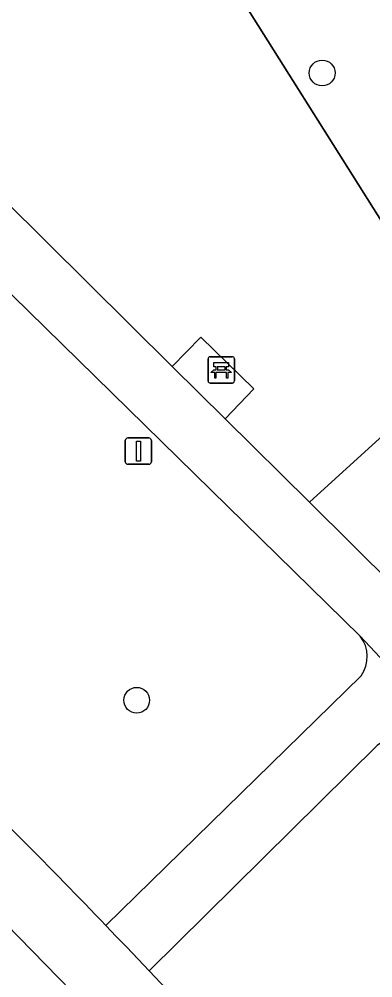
# Model space of a CAD drawing. Extents: x 159039 to 160102, y 381214 to 382524.
# Drawn here: x 159734.44 to 159747.86, y 382039.33 to 382075.74 of the extents above; entities that cross this region are included whole.
import ezdxf

# ---------------------------------------------------------------- set-up
doc = ezdxf.new("R2010")
doc.units = 0
for name, color, linetype in [('IMGEO_Bank', 7, 'Continuous'), ('IMGEO_Boom', 7, 'Continuous'), ('IMGEO_Groenvoorziening', 7, 'Continuous'), ('IMGEO_Lichtmast', 7, 'Continuous'), ('IMGEO_Rijbaan_lokaal_gesloten', 7, 'Continuous'), ('IMGEO_Voetpad_gesloten', 7, 'Continuous'), ('IMGEO_Voetpad_open', 7, 'Continuous')]:
    doc.layers.add(name, color=color, linetype=linetype)

msp = doc.modelspace()

# ---------------------------------------------------------------- linework, layer by layer
at = {"layer": 'IMGEO_Bank'}
for p, q in [((159741.682, 382062.92), (159742.523, 382062.92)), ((159742.523, 382062.92), (159741.682, 382062.92)), ((159741.607, 382061.995), (159741.607, 382062.836)), ((159741.607, 382062.836), (159741.607, 382061.995)), ((159742.607, 382062.845), (159742.607, 382062.004)), ((159742.607, 382062.004), (159742.607, 382062.845)), ((159742.304, 382062.318), (159741.911, 382062.318)), ((159741.916, 382062.426), (159741.916, 382062.532)), ((159741.96, 382062.532), (159741.96, 382062.426)), ((159742.248, 382062.538), (159741.966, 382062.538)), ((159741.966, 382062.42), (159742.248, 382062.42)), ((159742.254, 382062.426), (159742.254, 382062.532)), ((159742.298, 382062.532), (159742.298, 382062.426)), ((159742.532, 382061.92), (159741.691, 382061.92)), ((159741.691, 382061.92), (159742.532, 382061.92))]:
    msp.add_line(p, q, dxfattribs=at)
for points in [[(159741.91, 382062.538), (159741.824, 382062.538), (159741.824, 382062.699), (159742.387, 382062.699), (159742.387, 382062.538), (159742.304, 382062.538)], [(159741.854, 382062.318), (159741.712, 382062.318), (159741.824, 382062.42), (159741.91, 382062.42)], [(159741.904, 382062.311), (159741.904, 382062.104), (159741.861, 382062.104), (159741.861, 382062.311)], [(159742.304, 382062.42), (159742.387, 382062.42), (159742.499, 382062.318), (159742.36, 382062.318)], [(159742.354, 382062.311), (159742.354, 382062.104), (159742.31, 382062.104), (159742.31, 382062.311)]]:
    msp.add_lwpolyline(points, dxfattribs=at)
for centre, radius, start, end in [((159741.685, 382062.842), 0.0779, 92.4484, 184.2845), ((159741.685, 382062.842), 0.0779, 92.4484, 184.2845), ((159742.529, 382062.842), 0.0779, 2.4484, 94.2845), ((159742.529, 382062.842), 0.0779, 2.4484, 94.2845), ((159741.854, 382062.311), 0.00671, 2.8957, 87.1043), ((159741.911, 382062.311), 0.00671, 92.8957, 177.1043), ((159741.909, 382062.531), 0.00671, 2.8957, 87.1043), ((159741.909, 382062.427), 0.00671, 272.8957, 357.1043), ((159741.966, 382062.531), 0.00671, 92.8957, 177.1043), ((159741.966, 382062.427), 0.00671, 182.8957, 267.1043), ((159742.248, 382062.531), 0.00671, 2.8957, 87.1043), ((159742.248, 382062.427), 0.00671, 272.8957, 357.1043), ((159742.305, 382062.531), 0.00671, 92.8957, 177.1043), ((159742.305, 382062.427), 0.00671, 182.8957, 267.1043), ((159742.303, 382062.311), 0.00671, 2.8957, 87.1043), ((159742.36, 382062.311), 0.00671, 92.8957, 177.1043), ((159741.685, 382061.998), 0.0779, 182.4484, 274.2845), ((159741.685, 382061.998), 0.0779, 182.4484, 274.2845), ((159742.529, 382061.998), 0.0779, 272.4484, 4.2845), ((159742.529, 382061.998), 0.0779, 272.4484, 4.2845)]:
    msp.add_arc(centre, radius, start, end, dxfattribs=at)
at = {"layer": 'IMGEO_Boom'}
for centre in [(159745.94, 382073.695), (159738.898, 382049.873)]:
    msp.add_circle(centre, 0.489, dxfattribs=at)
at = {"layer": 'IMGEO_Groenvoorziening'}
msp.add_lwpolyline([(159728.619, 382074.058), (159729.655, 382075.107), (159731.674, 382073.142), (159730.658, 382072.04), (159740.244, 382062.552), (159741.334, 382063.658), (159743.342, 382061.704), (159742.252, 382060.564), (159745.459, 382057.39), (159751.468, 382062.861), (159738.982, 382082.698), (159742.562, 382085.045), (159734.56, 382098.23), (159725.134, 382089.644), (159724.743, 382080.069), (159723.715, 382078.912)], close=True, dxfattribs=at)
for points in [[(159742.562, 382085.045), (159738.982, 382082.698), (159751.468, 382062.861), (159745.459, 382057.39), (159748.685, 382054.197), (159749.456, 382053.588), (159756.652, 382058.793)], [(159747.387, 382052.306), (159722.22, 382076.964)], [(159737.73, 382041.319), (159747.419, 382050.796)], [(159749.261, 382048.987), (159748.032, 382048.156), (159739.367, 382039.596), (159747.154, 382031.361)]]:
    msp.add_lwpolyline(points, dxfattribs=at)
for centre, radius, start, end in [((159746.378, 382051.529), 1.274, 324.8465, 37.5816), ((159564.998, 381875.487), 239.45, 43.83256, 46.01651)]:
    msp.add_arc(centre, radius, start, end, dxfattribs=at)
at = {"layer": 'IMGEO_Lichtmast'}
for p, q in [((159738.466, 382058.934), (159738.466, 382059.734)), ((159738.466, 382059.734), (159738.466, 382058.934)), ((159738.566, 382059.834), (159739.356, 382059.834)), ((159739.356, 382059.834), (159738.566, 382059.834)), ((159739.456, 382059.734), (159739.456, 382058.934)), ((159739.456, 382058.934), (159739.456, 382059.734)), ((159739.356, 382058.834), (159738.566, 382058.834)), ((159738.566, 382058.834), (159739.356, 382058.834))]:
    msp.add_line(p, q, dxfattribs=at)
msp.add_lwpolyline([(159738.886, 382059.709), (159739.036, 382059.709), (159739.036, 382058.959), (159738.886, 382058.959), (159738.886, 382059.709)], dxfattribs=at)
for centre, start, end in [((159738.566, 382059.734), 90, 180), ((159738.566, 382059.734), 90, 180), ((159739.356, 382059.734), 0, 90), ((159739.356, 382059.734), 360, 90), ((159738.566, 382058.934), 180, 270), ((159738.566, 382058.934), 180, 270), ((159739.356, 382058.934), 270, 0), ((159739.356, 382058.934), 270, 0)]:
    msp.add_arc(centre, 0.1, start, end, dxfattribs=at)
at = {"layer": 'IMGEO_Rijbaan_lokaal_gesloten'}
msp.add_lwpolyline([(159669.226, 382098.189), (159668.513, 382096.743), (159670.793, 382095.488), (159674.201, 382093.254), (159677.665, 382090.907), (159682.638, 382086.828), (159688.839, 382081.409), (159694.874, 382075.934), (159697.946, 382073.084), (159707.053, 382064.76), (159714.484, 382057.832), (159723.591, 382048.892), (159732.363, 382040.288), (159741.692, 382030.623), (159743.032, 382031.912), (159741.582, 382033.389), (159740.421, 382034.719), (159733.926, 382041.386), (159721.566, 382053.429), (159713.094, 382061.47), (159698.479, 382075.015)], dxfattribs=at)
at = {"layer": 'IMGEO_Voetpad_gesloten'}
for points in [[(159702.605, 382098.614), (159709.102, 382089.591), (159712.595, 382086.474), (159722.22, 382076.964), (159747.387, 382052.306), (159750.571, 382048.899), (159757.479, 382042.275), (159758.997, 382044.176), (159752.53, 382050.35), (159752.385, 382050.212), (159749.311, 382053.45), (159749.456, 382053.588), (159748.685, 382054.197), (159745.459, 382057.39), (159742.252, 382060.564), (159740.244, 382062.552), (159730.658, 382072.04), (159728.619, 382074.058), (159723.715, 382078.912), (159714.209, 382088.027), (159711.123, 382091.474), (159710.599, 382091.983), (159704.762, 382100.063)], [(159750.571, 382048.899), (159747.387, 382052.306)], [(159747.419, 382050.796), (159737.73, 382041.319), (159738.124, 382040.907), (159738.517, 382040.495), (159739.367, 382039.596), (159748.032, 382048.156)]]:
    msp.add_lwpolyline(points, dxfattribs=at)
msp.add_arc((159746.378, 382051.529), 1.274, 324.8465, 37.5816, dxfattribs=at)
at = {"layer": 'IMGEO_Voetpad_open'}
msp.add_lwpolyline([(159742.252, 382060.564), (159743.342, 382061.704), (159741.334, 382063.658), (159740.244, 382062.552)], close=True, dxfattribs=at)
for points in [[(159733.926, 382041.386), (159740.421, 382034.719), (159741.582, 382033.389), (159743.032, 382031.912), (159743.148, 382031.794)], [(159738.517, 382040.495), (159738.124, 382040.907), (159737.73, 382041.319)], [(159747.696, 382030.788), (159747.154, 382031.361), (159739.367, 382039.596), (159738.517, 382040.495)]]:
    msp.add_lwpolyline(points, dxfattribs=at)
msp.add_arc((159564.998, 381875.487), 239.45, 43.83256, 46.01651, dxfattribs=at)

doc.saveas('drawing.dxf')
